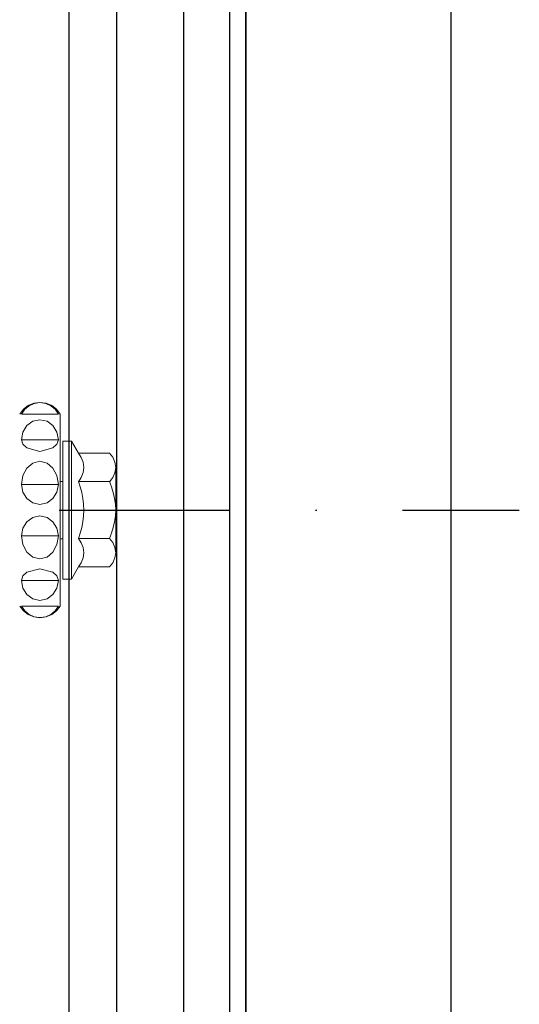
# Model space of a CAD drawing. Header units: millimetres. Extents: x -312551 to 250764, y -35891 to 59426.
# Tile 283 of 316: x 160432 to 160469, y 9427 to 9499. Entities that reach past the tile are written whole.
import ezdxf

# ---------------------------------------------------------------- set-up
doc = ezdxf.new("R2010")
doc.units = ezdxf.units.MM
doc.header["$LTSCALE"] = 2.5
doc.linetypes.add('DASHDOT', pattern=[1, 0.5, -0.25, 0, -0.25])
doc.layers.add('Rails', color=1, linetype='Continuous')
doc.layers.add('Terracotta Tile', color=30, linetype='Continuous')

# ---------------------------------------------------------------- blocks, each defined once
blk = doc.blocks.new('KP Tile fastener')
at = {"layer": 'Rails', "color": 7, "linetype": 'Continuous', "lineweight": 0}
for p, q in [((-3.594222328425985, 7.371320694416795), (-3.867332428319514, 7.016453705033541)), ((-3.499053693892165, 7.366696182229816), (-3.732588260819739, 7.017957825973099)), ((-3.241875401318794, 7.641923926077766), (-3.594222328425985, 7.371320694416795)), ((-3.181301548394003, 7.633400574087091), (-3.499053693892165, 7.366696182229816)), ((-2.831679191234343, 7.814422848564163), (-3.241875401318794, 7.641923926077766)), ((-2.802296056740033, 7.803854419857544), (-3.181301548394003, 7.633400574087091)), ((-2.385008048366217, 7.874996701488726), (-2.831679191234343, 7.814422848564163)), ((-2.385008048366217, 7.863834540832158), (-2.802296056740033, 7.803854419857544)), ((-1.938330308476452, 7.815471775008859), (-2.385008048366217, 7.874996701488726)), ((-1.967713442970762, 7.803854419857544), (-2.385008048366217, 7.863834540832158)), ((-1.588707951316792, 7.633400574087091), (-1.967713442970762, 7.803854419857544)), ((-1.528134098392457, 7.645275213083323), (-1.938330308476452, 7.815471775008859)), ((-1.27095580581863, 7.366696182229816), (-1.588707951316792, 7.633400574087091)), ((-1.17578717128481, 7.376974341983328), (-1.528134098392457, 7.645275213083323)), ((-1.037421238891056, 7.017957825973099), (-1.27095580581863, 7.366696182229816)), ((-0.9026770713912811, 7.023149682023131), (-1.17578717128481, 7.376974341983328)), ((-3.870010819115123, 1.13686837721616e-13), (-3.870010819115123, 7.020009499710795)), ((-3.72975813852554, 7.020009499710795), (-1.040277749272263, 7.020009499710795)), ((-2.899621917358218, 6.489285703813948), (-3.335882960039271, 6.172476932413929)), ((-2.385008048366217, 6.600551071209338), (-2.899621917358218, 6.489285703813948)), ((-1.870413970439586, 6.489285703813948), (-2.385008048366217, 6.600551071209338)), ((-1.434152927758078, 6.172476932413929), (-1.870413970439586, 6.489285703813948)), ((-3.335882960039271, 6.172476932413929), (-3.627398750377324, 5.698322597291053)), ((-1.142637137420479, 5.698322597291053), (-1.434152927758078, 6.172476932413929)), ((-5.189883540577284, 4.156928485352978), (-4.68001293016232, 5.039992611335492)), ((-4.68001293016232, 0), (-4.68001293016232, 5.039992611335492)), ((-4.68001293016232, 5.039992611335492), (-4.050023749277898, 5.039992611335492)), ((-4.050023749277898, 0), (-4.050023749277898, 5.039992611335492)), ((-3.627398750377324, 5.698322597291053), (-3.72975813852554, 5.139000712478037)), ((-3.72975813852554, 5.139000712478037), (-1.040277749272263, 5.139000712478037)), ((-3.72975813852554, 5.139000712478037), (-3.627398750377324, 4.816083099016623)), ((-1.040277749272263, 5.139000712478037), (-1.142637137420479, 5.698322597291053)), ((-1.142637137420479, 4.816083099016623), (-1.040277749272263, 5.139000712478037)), ((-3.627398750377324, 4.816083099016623), (-3.335882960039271, 4.542333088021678)), ((-3.335882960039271, 4.542333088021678), (-2.385008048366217, 4.295182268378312)), ((-2.385008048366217, 4.295182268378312), (-1.434152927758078, 4.542333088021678)), ((-1.434152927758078, 4.542333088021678), (-1.142637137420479, 4.816083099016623)), ((-7.712201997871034, 3.859039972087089), (-7.866202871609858, 3.502589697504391)), ((-7.469128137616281, 4.158590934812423), (-7.712201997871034, 3.859039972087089)), ((-7.470038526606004, 4.156928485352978), (-5.189883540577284, 4.156928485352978)), ((-5.401806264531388, 3.845582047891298), (-5.534089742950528, 3.491922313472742)), ((-5.191387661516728, 4.153992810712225), (-5.401806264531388, 3.845582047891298)), ((-7.920034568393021, 1.13686837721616e-13), (-7.920034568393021, 3.117693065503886)), ((-7.866202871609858, 3.502589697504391), (-7.920008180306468, 3.117693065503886)), ((-7.920008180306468, 3.117693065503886), (-7.866202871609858, 2.732789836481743)), ((-5.534089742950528, 3.491922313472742), (-5.580018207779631, 3.117693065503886)), ((-5.580018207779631, 3.117693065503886), (-5.534089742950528, 2.741873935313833)), ((-3.335882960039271, 3.074344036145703), (-3.627398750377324, 2.526844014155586)), ((-2.899621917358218, 3.440188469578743), (-3.335882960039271, 3.074344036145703)), ((-2.385008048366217, 3.568652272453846), (-2.899621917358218, 3.440188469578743)), ((-1.870413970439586, 3.440188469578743), (-2.385008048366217, 3.568652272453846)), ((-1.434152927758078, 3.074344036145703), (-1.870413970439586, 3.440188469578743)), ((-1.142637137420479, 2.526844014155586), (-1.434152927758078, 3.074344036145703)), ((-7.866202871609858, 2.732789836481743), (-7.712201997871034, 2.376339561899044)), ((-7.712201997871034, 2.376339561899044), (-7.469128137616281, 2.07678859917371)), ((-5.534089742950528, 2.741873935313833), (-5.401806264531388, 2.385245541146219)), ((-5.401806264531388, 2.385245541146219), (-5.191387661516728, 2.075231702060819)), ((-3.627398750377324, 2.526844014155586), (-3.72975813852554, 1.881008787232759)), ((-1.040277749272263, 1.881008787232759), (-1.142637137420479, 2.526844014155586)), ((-7.621050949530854, 1.69090901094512), (-7.746203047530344, 1.2804291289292)), ((-7.468580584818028, 2.080661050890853), (-7.621050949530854, 1.69090901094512)), ((-7.470038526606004, 2.078451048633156), (-5.189883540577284, 2.078451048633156)), ((-5.333566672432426, 1.691456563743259), (-5.439772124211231, 1.278265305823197)), ((-5.199416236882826, 2.08208600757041), (-5.333566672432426, 1.691456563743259)), ((-4.050023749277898, 2.092502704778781), (-3.870010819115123, 2.092502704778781)), ((-3.72975813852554, 1.881008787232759), (-1.040277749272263, 1.881008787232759)), ((-3.72975813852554, 1.881008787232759), (-3.627398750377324, 1.321686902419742)), ((-1.142637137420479, 1.321686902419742), (-1.040277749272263, 1.881008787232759)), ((-7.840263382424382, 0.8567618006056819), (-7.899465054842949, 0.4274342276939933)), ((-7.746203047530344, 1.2804291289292), (-7.840263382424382, 0.8567618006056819)), ((-5.516970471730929, 0.8521768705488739), (-5.564073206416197, 0.4228690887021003)), ((-5.439772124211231, 1.278265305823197), (-5.516970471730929, 0.8521768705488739)), ((-3.627398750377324, 1.321686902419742), (-3.335882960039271, 0.8475325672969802)), ((-3.335882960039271, 0.8475325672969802), (-2.899621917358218, 0.530697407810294)), ((-1.870413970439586, 0.530697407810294), (-1.434152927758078, 0.8475325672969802)), ((-1.434152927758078, 0.8475325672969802), (-1.142637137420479, 1.321686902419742)), ((-7.899465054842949, 0.4274342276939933), (-7.920034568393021, 0)), ((-7.899465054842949, 0.4274342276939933), (-7.920034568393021, 0)), ((-7.899465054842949, -0.4274342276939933), (-7.920034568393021, 0)), ((-7.899465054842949, -0.4274342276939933), (-7.920034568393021, 0)), ((-5.564073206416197, 0.4228690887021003), (-5.580018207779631, 0)), ((-5.564073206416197, 0.4228690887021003), (-5.580018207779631, 0)), ((-5.564073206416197, -0.4228690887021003), (-5.580018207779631, 0)), ((-5.564073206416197, -0.4228690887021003), (-5.580018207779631, 0)), ((-4.68001293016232, 0), (-4.68001293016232, -5.039992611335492)), ((-4.050023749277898, 0), (-4.050023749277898, -5.039992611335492)), ((-2.899621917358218, 0.530697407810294), (-2.385008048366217, 0.4194584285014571)), ((-2.899621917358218, 0.530697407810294), (-2.385008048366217, 0.4194584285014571)), ((-2.385008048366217, 0.4194584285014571), (-1.870413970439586, 0.530697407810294)), ((-2.385008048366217, 0.4194584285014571), (-1.870413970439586, 0.530697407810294)), ((-7.920034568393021, -1.13686837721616e-13), (-7.920034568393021, -3.117693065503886)), ((-7.840263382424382, -0.8567618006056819), (-7.899465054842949, -0.4274342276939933)), ((-7.840263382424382, -0.8567618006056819), (-7.899465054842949, -0.4274342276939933)), ((-5.516970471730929, -0.8521768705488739), (-5.564073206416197, -0.4228690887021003)), ((-5.516970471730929, -0.8521768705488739), (-5.564073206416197, -0.4228690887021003)), ((-3.870010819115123, -1.13686837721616e-13), (-3.870010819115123, -7.020009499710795)), ((-3.335882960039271, -0.8475325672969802), (-2.899621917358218, -0.530697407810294)), ((-3.335882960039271, -0.8475325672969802), (-2.899621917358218, -0.530697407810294)), ((-2.899621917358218, -0.530697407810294), (-2.385008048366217, -0.4194584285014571)), ((-2.899621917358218, -0.530697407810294), (-2.385008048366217, -0.4194584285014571)), ((-2.385008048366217, -0.4194584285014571), (-1.870413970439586, -0.530697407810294)), ((-2.385008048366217, -0.4194584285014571), (-1.870413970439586, -0.530697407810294)), ((-1.870413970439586, -0.530697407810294), (-1.434152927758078, -0.8475325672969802)), ((-1.870413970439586, -0.530697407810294), (-1.434152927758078, -0.8475325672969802)), ((-7.746203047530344, -1.2804291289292), (-7.840263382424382, -0.8567618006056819)), ((-7.621050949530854, -1.69090901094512), (-7.746203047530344, -1.2804291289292)), ((-5.439772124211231, -1.278265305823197), (-5.516970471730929, -0.8521768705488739)), ((-5.333566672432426, -1.691456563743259), (-5.439772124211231, -1.278265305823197)), ((-3.72975813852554, -1.881008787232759), (-3.627398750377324, -1.321686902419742)), ((-3.627398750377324, -1.321686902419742), (-3.335882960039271, -0.8475325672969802)), ((-1.434152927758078, -0.8475325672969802), (-1.142637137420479, -1.321686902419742)), ((-1.142637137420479, -1.321686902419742), (-1.040277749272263, -1.881008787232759)), ((-7.712201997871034, -2.376339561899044), (-7.469128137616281, -2.07678859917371)), ((-7.468580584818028, -2.080661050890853), (-7.621050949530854, -1.69090901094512)), ((-7.470038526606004, -2.078451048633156), (-5.189883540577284, -2.078451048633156)), ((-5.401806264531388, -2.385245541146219), (-5.191387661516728, -2.075231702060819)), ((-5.199416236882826, -2.08208600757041), (-5.333566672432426, -1.691456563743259)), ((-4.050023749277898, -2.092502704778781), (-3.870010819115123, -2.092502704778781)), ((-3.627398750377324, -2.526844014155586), (-3.72975813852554, -1.881008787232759)), ((-3.72975813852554, -1.881008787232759), (-1.040277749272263, -1.881008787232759)), ((-1.040277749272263, -1.881008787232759), (-1.142637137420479, -2.526844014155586)), ((-7.920008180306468, -3.117693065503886), (-7.866202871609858, -2.732789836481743)), ((-7.866202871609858, -2.732789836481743), (-7.712201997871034, -2.376339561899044)), ((-5.580018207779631, -3.117693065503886), (-5.534089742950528, -2.741873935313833)), ((-5.534089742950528, -2.741873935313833), (-5.401806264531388, -2.385245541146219)), ((-3.335882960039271, -3.074344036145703), (-3.627398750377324, -2.526844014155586)), ((-1.142637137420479, -2.526844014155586), (-1.434152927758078, -3.074344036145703)), ((-7.866202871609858, -3.502589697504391), (-7.920008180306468, -3.117693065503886)), ((-7.712201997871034, -3.859039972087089), (-7.866202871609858, -3.502589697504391)), ((-5.534089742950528, -3.491922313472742), (-5.580018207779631, -3.117693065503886)), ((-5.401806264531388, -3.845582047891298), (-5.534089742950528, -3.491922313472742)), ((-2.899621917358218, -3.440188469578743), (-3.335882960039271, -3.074344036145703)), ((-2.385008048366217, -3.568652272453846), (-2.899621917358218, -3.440188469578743)), ((-1.870413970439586, -3.440188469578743), (-2.385008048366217, -3.568652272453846)), ((-1.434152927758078, -3.074344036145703), (-1.870413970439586, -3.440188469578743)), ((-7.469128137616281, -4.158590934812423), (-7.712201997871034, -3.859039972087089)), ((-7.470038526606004, -4.156928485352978), (-5.189883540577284, -4.156928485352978)), ((-5.191387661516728, -4.153992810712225), (-5.401806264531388, -3.845582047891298)), ((-5.189883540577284, -4.156928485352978), (-4.68001293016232, -5.039992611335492)), ((-3.335882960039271, -4.542333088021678), (-2.385008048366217, -4.295182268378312)), ((-2.385008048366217, -4.295182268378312), (-1.434152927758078, -4.542333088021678)), ((-3.72975813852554, -5.139000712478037), (-3.627398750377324, -4.816083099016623)), ((-3.627398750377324, -4.816083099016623), (-3.335882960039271, -4.542333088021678)), ((-1.434152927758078, -4.542333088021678), (-1.142637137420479, -4.816083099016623)), ((-1.142637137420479, -4.816083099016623), (-1.040277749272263, -5.139000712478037)), ((-4.68001293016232, -5.039992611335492), (-4.050023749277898, -5.039992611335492)), ((-3.627398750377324, -5.698322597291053), (-3.72975813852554, -5.139000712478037)), ((-3.72975813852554, -5.139000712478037), (-1.040277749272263, -5.139000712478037)), ((-3.335882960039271, -6.172476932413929), (-3.627398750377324, -5.698322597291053)), ((-1.142637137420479, -5.698322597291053), (-1.434152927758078, -6.172476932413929)), ((-1.040277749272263, -5.139000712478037), (-1.142637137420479, -5.698322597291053)), ((-2.899621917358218, -6.489285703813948), (-3.335882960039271, -6.172476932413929)), ((-1.434152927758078, -6.172476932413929), (-1.870413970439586, -6.489285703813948)), ((-3.594222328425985, -7.371320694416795), (-3.867332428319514, -7.016453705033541)), ((-3.499053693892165, -7.366696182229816), (-3.732588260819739, -7.017957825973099)), ((-3.72975813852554, -7.020009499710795), (-1.040277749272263, -7.020009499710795)), ((-2.385008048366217, -6.600551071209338), (-2.899621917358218, -6.489285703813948)), ((-1.870413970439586, -6.489285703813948), (-2.385008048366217, -6.600551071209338)), ((-1.037421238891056, -7.017957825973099), (-1.27095580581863, -7.366696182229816)), ((-0.9026770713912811, -7.023149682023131), (-1.17578717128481, -7.376974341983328)), ((-3.241875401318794, -7.641923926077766), (-3.594222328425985, -7.371320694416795)), ((-3.181301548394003, -7.633400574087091), (-3.499053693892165, -7.366696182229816)), ((-2.831679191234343, -7.814422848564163), (-3.241875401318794, -7.641923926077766)), ((-2.802296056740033, -7.803854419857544), (-3.181301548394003, -7.633400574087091)), ((-2.385008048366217, -7.874996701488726), (-2.831679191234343, -7.814422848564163)), ((-2.385008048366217, -7.863834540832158), (-2.802296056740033, -7.803854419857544)), ((-1.967713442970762, -7.803854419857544), (-2.385008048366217, -7.863834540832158)), ((-1.938330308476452, -7.815471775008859), (-2.385008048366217, -7.874996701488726)), ((-1.588707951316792, -7.633400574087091), (-1.967713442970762, -7.803854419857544)), ((-1.528134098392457, -7.645275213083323), (-1.938330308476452, -7.815471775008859)), ((-1.27095580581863, -7.366696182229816), (-1.588707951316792, -7.633400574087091)), ((-1.17578717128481, -7.376974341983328), (-1.528134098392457, -7.645275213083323))]:
    blk.add_line(p, q, dxfattribs=at)

msp = doc.modelspace()

# ---------------------------------------------------------------- linework, layer by layer
at = {"linetype": 'Continuous'}
for p, q in [((160435.8791802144, 9105.974258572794), (160435.8791802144, 9527.974258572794)), ((160439.3697090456, 9105.974258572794), (160439.3697090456, 9527.974258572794)), ((160444.2826791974, 9105.974258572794), (160444.2826791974, 9527.974258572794))]:
    msp.add_line(p, q, dxfattribs=at)
at = {"color": 1, "linetype": 'Continuous'}
msp.add_line((160447.6467417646, 9105.974258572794), (160447.6467417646, 9527.974258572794), dxfattribs=at)
at = {"linetype": 'DASHDOT', "ltscale": 10}
msp.add_line((160384.9512772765, 9462.974258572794), (160468.7991571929, 9462.974258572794), dxfattribs=at)
at = {"layer": 'Terracotta Tile'}
for p, q in [((160463.7991571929, 9562.974258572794), (160463.7991571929, 9070.974258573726)), ((160448.7991571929, 9547.974258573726), (160448.799157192, 9085.974258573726))]:
    msp.add_line(p, q, dxfattribs=at)
msp.add_lwpolyline([(160463.7991571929, 9562.974258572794), (160463.7991571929, 9070.974258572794), (160448.7991571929, 9085.974258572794), (160448.7991571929, 9547.974258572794), (160463.7991571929, 9562.974258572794)], dxfattribs=at)

# ---------------------------------------------------------------- block references
at = {"linetype": 'Continuous', "xscale": -1}
msp.add_blockref('KP Tile fastener', (160431.3720289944, 9462.974258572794), dxfattribs=at)

doc.saveas('drawing.dxf')
